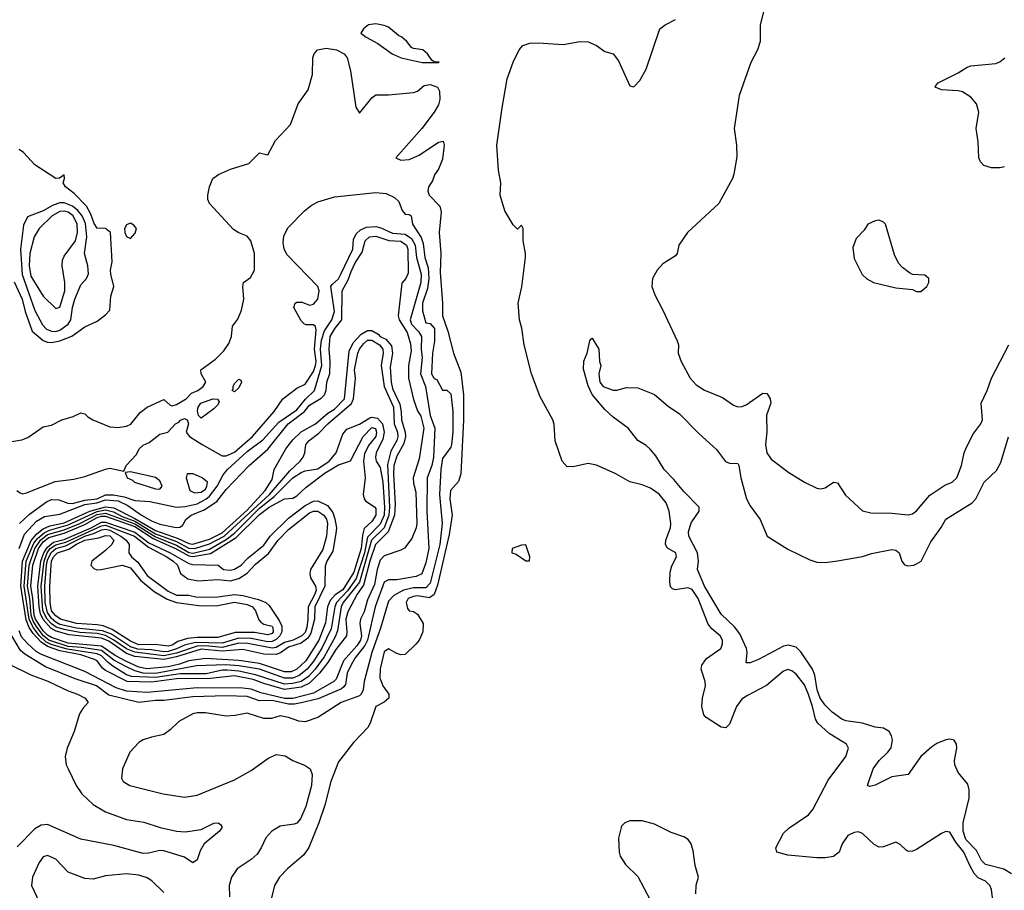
# Model space of a CAD drawing. Header units: inches. Extents: x 1682530 to 1839546, y 640742 to 791647.
# Tile 751 of 923: x 1754837 to 1759572, y 731066 to 735254. Entities that reach past the tile are written whole.
import ezdxf

# ---------------------------------------------------------------- set-up
doc = ezdxf.new("R2010")
doc.units = ezdxf.units.IN
doc.header["$MEASUREMENT"] = 0
doc.layers.add('B7753', color=7, linetype='Continuous')

msp = doc.modelspace()

# ---------------------------------------------------------------- linework, layer by layer
at = {"layer": 'B7753', "color": 5}
for points, elevation in [([(1758423.6, 735330), (1758397.7, 735230), (1758397.7, 735150), (1758384.9, 735110), (1758352.5, 735047.5), (1758295.9, 734890), (1758273.2, 734730), (1758284.4, 734650), (1758284.8, 734595.2), (1758271.4, 734511.4), (1758264, 734490), (1758199.5, 734370), (1758048.7, 734230), (1758006.1, 734170), (1757998.4, 734130), (1757990, 734118.5), (1757930, 734079.4), (1757901.4, 734050), (1757879.3, 734010), (1757876.3, 733970), (1757890.2, 733930), (1757930, 733857.1), (1757998, 733710), (1758004.6, 733690), (1758003.6, 733650), (1758017.1, 733610), (1758061.6, 733530), (1758090, 733497.7), (1758130, 733472.2), (1758216.5, 733436.5), (1758270, 733399.6), (1758290, 733391.4), (1758310, 733393.4), (1758330, 733402), (1758410, 733457.7), (1758430, 733455.3), (1758434.9, 733450), (1758446.3, 733430), (1758449.2, 733410), (1758428.7, 733351.3), (1758429.5, 733270.5), (1758422.7, 733210), (1758429.4, 733170), (1758450, 733140.3), (1758535.7, 733075.7), (1758610.5, 733030), (1758670, 733000.7), (1758690, 732996.9), (1758710, 733002.7), (1758750, 733028.8), (1758770, 733026), (1758807.3, 732967.3), (1758890, 732891.3), (1758930, 732881.8), (1759030, 732880.5), (1759110, 732872.6), (1759130, 732876.4), (1759150, 732891.4), (1759212.9, 732967.1), (1759285.4, 733014.6), (1759320.8, 733030), (1759343, 733050), (1759365.7, 733110), (1759378.2, 733170), (1759386.5, 733190), (1759420.6, 733259.4), (1759458.3, 733310), (1759466, 733330), (1759461, 733410), (1759489.7, 733470), (1759509.7, 733530), (1759592.6, 733690)], 680), ([(1759515.1, 731030), (1759509.8, 731070), (1759502.3, 731090), (1759480.4, 731110), (1759446.3, 731126.3), (1759426.8, 731146.8), (1759405, 731185), (1759377.1, 731250), (1759338.1, 731298.1), (1759310, 731345.1), (1759290, 731349.7), (1759270, 731339.7), (1759150, 731262.6), (1759130, 731254.3), (1759110, 731253.3), (1759099.1, 731259.1), (1759070, 731286.6), (1759050, 731298), (1758990, 731276), (1758970, 731273.7), (1758945.8, 731285.8), (1758890, 731339.7), (1758870, 731346.9), (1758850, 731344.8), (1758819.5, 731330), (1758791.3, 731290), (1758777.8, 731250), (1758750, 731228.4), (1758710, 731222), (1758670, 731222.8), (1758530, 731235.6), (1758477.4, 731250), (1758472.4, 731270), (1758510, 731340.4), (1758534.8, 731365.2), (1758629.6, 731430), (1758650, 731454.4), (1758724, 731596), (1758809.8, 731710), (1758822.3, 731750), (1758812.8, 731770), (1758730, 731820.8), (1758674.1, 731870), (1758663.4, 731890), (1758649.9, 731950), (1758630, 732008.8), (1758610, 732054.8), (1758570, 732105.5), (1758550, 732121.6), (1758530, 732127.9), (1758510, 732120.7), (1758428, 732052), (1758336, 732004), (1758310, 731985.8), (1758284.3, 731950), (1758250, 731864.7), (1758231.7, 731848.3), (1758210, 731851.7), (1758137.4, 731897.4), (1758127.3, 731910), (1758117, 731950), (1758119.6, 731990), (1758134.4, 732050), (1758133.3, 732070), (1758113, 732130), (1758117, 732150), (1758139.1, 732180.9), (1758208.2, 732230), (1758217.1, 732250), (1758215.8, 732270), (1758205.3, 732290), (1758164.4, 732324.4), (1758146.8, 732346.8), (1758098.7, 732470), (1758070, 732513.1), (1758050, 732520.7), (1757990, 732511.4), (1757975.9, 732515.9), (1757966.1, 732526.1), (1757962.4, 732550), (1757964.2, 732595.8), (1757973.5, 732626.5), (1757995.1, 732670), (1757992.4, 732690), (1757951.5, 732711.5), (1757941.6, 732730), (1757943.7, 732750), (1757967, 732810), (1757968.5, 732830), (1757959.6, 732890), (1757945.6, 732930), (1757912.3, 732972.3), (1757870, 733000.2), (1757830, 733017.5), (1757770, 733030.8), (1757703.5, 733070), (1757610, 733110.8), (1757570, 733118.9), (1757504.4, 733104.4), (1757470, 733103.5), (1757444.6, 733130), (1757412, 733228), (1757407, 733307), (1757400.5, 733330), (1757340.3, 733440.3), (1757298.5, 733550), (1757262.4, 733690), (1757251.3, 733770), (1757240.5, 733810), (1757234.5, 733890), (1757251.4, 733968.6), (1757269.4, 734110), (1757269.4, 734130), (1757257.2, 734190), (1757258, 734250), (1757250, 734266), (1757230, 734246), (1757210, 734268), (1757170, 734334), (1757146.6, 734410), (1757149.7, 734470), (1757139.1, 734530), (1757131.9, 734650), (1757156.3, 734830), (1757181.6, 734970), (1757209.7, 735050), (1757238.7, 735110), (1757256, 735130), (1757290, 735141.6), (1757330, 735143), (1757450, 735134.4), (1757530.8, 735149.2), (1757570, 735148.2), (1757610.1, 735130.1), (1757650, 735101.1), (1757690.3, 735090), (1757715.9, 735055.9), (1757770, 734936.3), (1757790, 734930.8), (1757818.3, 734961.7), (1757850, 735016), (1757915.1, 735210), (1757940.5, 735230), (1757990, 735254.5)], 680), ([(1754770, 733220.9), (1754847.5, 733232.5), (1754875.8, 733244.2), (1754950, 733295.3), (1754990, 733303.8), (1755039.3, 733330), (1755094.2, 733345.8), (1755130, 733362.3), (1755150, 733358.6), (1755164.2, 733344.2), (1755189.2, 733329.2), (1755270, 733296.1), (1755310, 733292.4), (1755350, 733299), (1755371.5, 733308.5), (1755415.7, 733364.3), (1755449.9, 733390.1), (1755530, 733427.7), (1755560.7, 733400.7), (1755570, 733396.9), (1755590, 733403.3), (1755637, 733430), (1755663.1, 733456.9), (1755692.8, 733470), (1755718.7, 733490), (1755731.3, 733510), (1755709.8, 733550), (1755707.3, 733570), (1755778.9, 733621.1), (1755819, 733661), (1755842.8, 733697.2), (1755855.5, 733730), (1755860.5, 733779.5), (1755886.2, 733813.8), (1755903.7, 733856.3), (1755914, 733910), (1755909.2, 733970), (1755912.7, 733990), (1755946, 734014), (1755965.2, 734050), (1755966.3, 734130), (1755948.7, 734190), (1755930, 734212.3), (1755890, 734229.2), (1755865.6, 734245.6), (1755750, 734369.8), (1755742, 734390), (1755741.3, 734410), (1755750, 734450.3), (1755766, 734490), (1755793, 734510), (1755850, 734535.5), (1755938, 734562), (1755990, 734613.7), (1756030, 734604.9), (1756067.4, 734672.6), (1756138.7, 734750), (1756175.4, 734850), (1756223.7, 734916.3), (1756244.5, 734990), (1756246.6, 735070), (1756252.6, 735090), (1756268.6, 735110), (1756310, 735117.6), (1756360.7, 735110), (1756396.6, 735090), (1756411.6, 735070), (1756428.2, 735008.2), (1756453.7, 734833.7), (1756470, 734805.2), (1756530, 734878.2), (1756550, 734892.1), (1756610, 734892.6), (1756730, 734903.8), (1756750, 734910.6), (1756782.2, 734937.8), (1756810, 734943.2), (1756845.7, 734930), (1756856.2, 734910), (1756857.4, 734870), (1756850, 734845.2), (1756830.6, 734810), (1756770, 734731.3), (1756645.3, 734590), (1756670, 734578), (1756710, 734580.9), (1756757.7, 734602.3), (1756850, 734665.5), (1756872.7, 734670), (1756878, 734650), (1756870, 734583.7), (1756850, 734534.5), (1756831.9, 734508.1), (1756821.5, 734478.5), (1756803.2, 734450), (1756799.8, 734430), (1756806, 734410), (1756856.4, 734356.4), (1756863.7, 734330), (1756853.5, 734230), (1756861.9, 734130), (1756858.6, 734038.6), (1756869.7, 733890), (1756869.5, 733830), (1756895.6, 733755.6), (1756923.6, 733650), (1756958, 733558), (1756971.1, 733450), (1756971, 733330), (1756958.8, 733070), (1756946.5, 733033.5), (1756908.3, 732990), (1756905.4, 732950), (1756916.4, 732870), (1756901.7, 732778.3), (1756845.5, 732534.5), (1756830.4, 732489.6), (1756807, 732473), (1756750, 732482), (1756730, 732480.1), (1756705, 732470), (1756694.7, 732450), (1756701.7, 732421.7), (1756710, 732410.7), (1756730, 732407.3), (1756750, 732394.8), (1756776.9, 732350), (1756775.5, 732310), (1756757.1, 732270), (1756742, 732250), (1756690, 732200.5), (1756670, 732199.3), (1756650, 732205), (1756610, 732228.2), (1756590, 732213.7), (1756570, 732132), (1756568.5, 732088.5), (1756583.2, 732050), (1756612, 732010), (1756611.1, 731990), (1756590, 731971.9), (1756548.7, 731950), (1756522, 731870), (1756510.3, 731850), (1756442.5, 731777.5), (1756370, 731683.5), (1756333.7, 731590), (1756303.9, 731476.1), (1756275.8, 731390), (1756227.6, 731272.4), (1756203.6, 731236.4), (1756124.6, 731170), (1756085.5, 731130), (1756062.4, 731090), (1756046.9, 731030)], 680), ([(1759573.2, 734546.8), (1759550, 734541.5), (1759510, 734541), (1759473.1, 734553.1), (1759456.9, 734570), (1759448.3, 734590), (1759446.1, 734666.1), (1759436.9, 734730), (1759449.6, 734810), (1759438, 734850), (1759410, 734881.1), (1759370, 734907.6), (1759350, 734912.4), (1759270, 734916.8), (1759239.5, 734930), (1759243, 734937), (1759252.7, 734950), (1759350, 734998.5), (1759393.6, 735026.4), (1759410, 735032.1), (1759530, 735043.6), (1759550, 735051.8), (1759574.3, 735070)], 680), ([(1754810, 733994), (1754848.9, 733910), (1754863, 733850), (1754896.2, 733756.2), (1754950, 733711.7), (1754970, 733702.6), (1754990, 733701.6), (1755030, 733709.7), (1755088.2, 733731.8), (1755150, 733776.4), (1755210, 733804), (1755250, 733834.1), (1755270, 733857.7), (1755275, 733925), (1755290.2, 733970), (1755274.5, 734030), (1755273.7, 734050), (1755281.3, 734090), (1755273.8, 734230), (1755250, 734249.9), (1755210, 734251.7), (1755194.4, 734274.4), (1755178.9, 734318.9), (1755157.6, 734357.6), (1755098.6, 734418.6), (1755056.9, 734450), (1755046, 734470), (1755052.6, 734490), (1755050, 734508), (1755028.3, 734491.7), (1755010, 734489.7), (1754910, 734556.5), (1754854.6, 734614.6), (1754834, 734630)], 720), ([(1754823.7, 732990), (1754838.6, 732978.6), (1754850, 732974), (1754870, 732978.9), (1755007.2, 733032.8), (1755096.8, 733043.2), (1755150, 733056.8), (1755250, 733092.4), (1755270, 733096.4), (1755338, 733082), (1755349.3, 733110), (1755397.7, 733162.3), (1755412, 733190), (1755430, 733207.1), (1755459.4, 733220.6), (1755510, 733260.3), (1755549.7, 733270.3), (1755586.2, 733310), (1755602.2, 733317.8), (1755610, 733328.5), (1755630, 733336.5), (1755642, 733330), (1755647.7, 733310), (1755638, 733270), (1755654, 733250), (1755713.6, 733210), (1755810, 733156.8), (1755830, 733157), (1755870, 733174), (1755956.3, 733250), (1756059.8, 733370), (1756102.1, 733430), (1756170, 733480.9), (1756210, 733501), (1756250, 733561.6), (1756259.4, 733590), (1756261.6, 733610), (1756254.5, 733670), (1756262.2, 733762.2), (1756258.5, 733778.5), (1756250, 733787.1), (1756213.7, 733786.3), (1756205.6, 733790), (1756190, 733804.8), (1756155.5, 733870), (1756162, 733890), (1756170, 733894.6), (1756195.3, 733895.3), (1756230, 733881.3), (1756250, 733886.3), (1756270.3, 733909.7), (1756277.1, 733950), (1756270, 733971.4), (1756123.4, 734123.4), (1756108.8, 734150), (1756103.2, 734183.2), (1756107.2, 734212.8), (1756126.9, 734253.1), (1756205.9, 734334.1), (1756238.9, 734361.1), (1756270, 734378.2), (1756350, 734402.2), (1756550, 734422.5), (1756598.6, 734418.6), (1756638.6, 734398.6), (1756659.5, 734379.5), (1756676.7, 734336.7), (1756690, 734318.8), (1756710, 734317.3), (1756718.8, 734310), (1756726.4, 734270), (1756767, 734207), (1756777.4, 734177.4), (1756785.2, 734110), (1756800.3, 734060.3), (1756803.5, 734010), (1756798.3, 733961.7), (1756774.5, 733890), (1756773.5, 733853.5), (1756790, 733795.5), (1756810, 733792.4), (1756831.1, 733768.9), (1756831.8, 733708.2), (1756822.4, 733650), (1756816.9, 733550), (1756830, 733527.4), (1756842.8, 733522.8), (1756870, 733471.3), (1756890, 733471.3), (1756910, 733454.8), (1756919.4, 733370), (1756919.7, 733270), (1756912.8, 733210), (1756910, 733198.3), (1756870, 733143), (1756861.1, 733090), (1756854.8, 732970), (1756868.8, 732830), (1756856.8, 732730), (1756810, 732543.4), (1756790, 732520.7), (1756730, 732521.8), (1756682.6, 732510), (1756636.1, 732483.9), (1756610, 732456.9), (1756572.5, 732327.5), (1756529.3, 732210), (1756494, 732070), (1756488.6, 732030), (1756479.1, 732010), (1756470, 732001.9), (1756383.2, 731970), (1756270, 731897.8), (1756210, 731877.3), (1756179.1, 731879.1), (1756130, 731896.9), (1756090, 731905.1), (1756047.1, 731892.9), (1756010, 731892.8), (1755930, 731917.6), (1755873.6, 731906.4), (1755830, 731903.9), (1755730, 731919.7), (1755690, 731919.7), (1755670, 731915.1), (1755601.8, 731878.2), (1755561.1, 731838.9), (1755530, 731816.2), (1755470, 731803.1), (1755430, 731789.7), (1755410, 731777.4), (1755366, 731730), (1755331.8, 731650), (1755325.7, 731605.7), (1755334, 731590), (1755366, 731570), (1755526, 731530), (1755630, 731513.8), (1755690, 731523.5), (1755870, 731597.1), (1755950, 731641.8), (1756030, 731700.7), (1756070, 731718.8), (1756113.2, 731713.2), (1756150.3, 731690), (1756210, 731667.3), (1756233.9, 731650), (1756243.7, 731623.7), (1756240.6, 731570), (1756212.4, 731470), (1756186.9, 731410), (1756170, 731389.9), (1756156.4, 731383.6), (1756090, 731374.5), (1756049.5, 731350.5), (1756020.7, 731319.3), (1755998.3, 731270), (1755979.4, 731240.6), (1755950, 731214), (1755883.2, 731170), (1755855.2, 731130), (1755843.8, 731090), (1755845.3, 731034.7)], 660), ([(1754836.1, 732830), (1754884.1, 732875.9), (1754965.1, 732934.9), (1754990, 732945.5), (1755025.1, 732945.1), (1755068.6, 732928.6), (1755090, 732926.9), (1755150, 732943.4), (1755209.1, 732950), (1755250, 732967.9), (1755288, 732968), (1755339.5, 732959.5), (1755390, 732942.1), (1755462.7, 732937.3), (1755590, 732908.9), (1755632.8, 732912.8), (1755690, 732925.9), (1755732.4, 732947.6), (1755750, 732962), (1755785.8, 733010), (1755815, 733065), (1755836, 733090), (1755930, 733177.3), (1756006.5, 733233.5), (1756082.6, 733317.4), (1756170, 733377.2), (1756211, 733429), (1756254.2, 733470), (1756289.7, 733590), (1756283.8, 733670), (1756288.1, 733711.9), (1756303.2, 733756.8), (1756337.8, 733810), (1756350.3, 733850), (1756333.6, 733970), (1756339.2, 733980.8), (1756370, 734007.3), (1756381.8, 734030), (1756438, 734150), (1756442.5, 734197.5), (1756455.2, 734224.8), (1756476.2, 734243.8), (1756503.7, 734256.3), (1756550, 734259.4), (1756573.7, 734253.7), (1756630, 734227.9), (1756690, 734222.4), (1756721, 734201), (1756739, 734170), (1756744.2, 734110), (1756766.6, 734030), (1756765.5, 733990), (1756714.4, 733810), (1756721.4, 733790), (1756754.4, 733754.4), (1756768.6, 733730), (1756766.7, 733670), (1756772.7, 733630), (1756763.9, 733550), (1756788.8, 733490), (1756811.2, 733350), (1756832.9, 733290), (1756826.8, 733150), (1756818, 733110), (1756796.1, 733050), (1756794.6, 732890), (1756804.3, 732710), (1756790, 732640.7), (1756770, 732589.1), (1756743.9, 732576.1), (1756650, 732559.1), (1756610, 732559.5), (1756590, 732548.7), (1756545.7, 732430), (1756509.8, 732270), (1756496.9, 732243.1), (1756450, 732184.6), (1756430, 732150.9), (1756412.1, 732110), (1756403.1, 732056.9), (1756395.5, 732044.5), (1756384.7, 732035.3), (1756272.5, 731987.5), (1756190, 731968), (1756158.2, 731961.8), (1756130, 731962.2), (1756050, 731979.6), (1755990, 731978.3), (1755930, 731997.9), (1755830, 732001.6), (1755670, 731996.5), (1755530, 731978.6), (1755490, 731979.3), (1755410, 731968.9), (1755265.7, 732005.7), (1755206.1, 732050), (1755104, 732084), (1754961.4, 732141.4), (1754861.7, 732201.7), (1754839.8, 732219.8), (1754798.2, 732290)], 640), ([(1754834.8, 732710), (1754860.1, 732779.9), (1754917.8, 732842.2), (1754956.4, 732863.6), (1755030, 732875.3), (1755150, 732921.4), (1755208, 732930), (1755250, 732944.3), (1755310, 732939.4), (1755357, 732917), (1755422.6, 732870), (1755470, 732844), (1755510, 732826.9), (1755588.7, 732811.3), (1755607.3, 732812.7), (1755619.1, 732820.9), (1755635.1, 732850), (1755660.9, 732870), (1755723.7, 732896.3), (1755784.1, 732935.9), (1755830, 732994.6), (1755940.9, 733110), (1756030, 733188.9), (1756127.6, 733310), (1756207, 733370), (1756230, 733399.7), (1756286.2, 733433.8), (1756302.8, 733450), (1756309.9, 733470), (1756314, 733510), (1756328.2, 733551.8), (1756329.9, 733609.9), (1756324.5, 733670), (1756330, 733730), (1756353.4, 733770), (1756385.2, 733810), (1756387.9, 733950), (1756416.8, 734003.2), (1756430, 734043.2), (1756450, 734084), (1756484.2, 734135.8), (1756497.4, 734190), (1756518.2, 734210), (1756550, 734213.3), (1756612, 734192), (1756670, 734189.5), (1756697.4, 734170), (1756702.9, 734150), (1756704.4, 734035.6), (1756693.4, 734010), (1756673.7, 733986.3), (1756656.4, 733830), (1756661.5, 733810), (1756700.4, 733750), (1756715.6, 733695.6), (1756718.5, 733661.5), (1756706.2, 733590), (1756706.7, 733530), (1756730, 733426.7), (1756750, 733371.9), (1756766.3, 733346.3), (1756780.6, 733290), (1756758.2, 733141.8), (1756728.2, 733050), (1756730, 733025.5), (1756742.2, 732982.2), (1756746.6, 732830), (1756743.3, 732810), (1756722, 732758), (1756687.7, 732712.3), (1756670, 732702.1), (1756590, 732675.4), (1756570, 732654.5), (1756555.4, 732610), (1756542.4, 732537.6), (1756510, 732463), (1756493.6, 732406.4), (1756475.8, 732370), (1756472, 732350), (1756480.2, 732290), (1756475.3, 732270), (1756458.4, 732241.6), (1756394.3, 732170), (1756358.2, 732081.8), (1756347.1, 732070), (1756250, 732014.1), (1756150, 731988.4), (1756110, 731988.9), (1755996, 732016), (1755950, 732034.4), (1755910, 732038.9), (1755690, 732039.7), (1755450, 732017.7), (1755350, 732023.7), (1755299.9, 732039.9), (1755150, 732118), (1754941.1, 732201.1), (1754915.7, 732215.7), (1754873.8, 732253.8), (1754846.1, 732286.1), (1754834.1, 732314.1)], 620), ([(1759605.8, 731145.8), (1759570, 731167.6), (1759481, 731190), (1759462.3, 731210), (1759437.2, 731257.2), (1759385.8, 731310), (1759373.6, 731350), (1759374.2, 731390), (1759403.1, 731510), (1759403.2, 731550), (1759396.5, 731576.5), (1759350, 731633.7), (1759333.9, 731670), (1759332.1, 731690), (1759342.8, 731750), (1759341.1, 731770), (1759330, 731788.8), (1759310, 731793.4), (1759290, 731789.9), (1759247.6, 731772.4), (1759223, 731757), (1759170.6, 731709.4), (1759110, 731623.1), (1759030, 731612.8), (1758950, 731571.5), (1758924.9, 731564.9), (1758914, 731570), (1758914.6, 731574.6), (1758941, 731650), (1758969, 731690), (1759012, 731730), (1759027.8, 731752.2), (1759034.2, 731790), (1759029.8, 731810), (1759018.2, 731830), (1758990, 731846.3), (1758950, 731851.4), (1758890, 731871), (1758810, 731882.2), (1758789.8, 731890), (1758743.7, 731923.7), (1758710, 731956.6), (1758686.4, 731990), (1758671, 732030), (1758661.1, 732101.1), (1758649.7, 732129.7), (1758593.5, 732213.5), (1758570, 732235.4), (1758534.1, 732245.9), (1758510, 732241.2), (1758390, 732176.8), (1758350, 732160.4), (1758330, 732161.2), (1758334.5, 732210), (1758331.8, 732230), (1758299.9, 732299.9), (1758274, 732334), (1758210, 732394.2), (1758130, 732529.2), (1758096.3, 732610), (1758100.3, 732650), (1758096, 732690), (1758055.2, 732770), (1758053.1, 732790), (1758065.3, 732834.7), (1758104.1, 732890), (1758103.5, 732910), (1758030, 732983.9), (1757982.2, 733042.2), (1757935.1, 733090), (1757896, 733156), (1757869, 733189), (1757850, 733206.3), (1757809.3, 733230), (1757762.9, 733290), (1757690, 733343), (1757650, 733378.3), (1757590, 733452), (1757570, 733492.7), (1757547.3, 733572.7), (1757550, 733611.3), (1757566, 733650), (1757578, 733710), (1757583.1, 733716.9), (1757590, 733722), (1757621, 733670), (1757624.7, 733610), (1757632, 733590), (1757621, 733550), (1757626, 733510), (1757642, 733490), (1757690, 733471.3), (1757708.4, 733471.6), (1757754.6, 733485.4), (1757810, 733484), (1757890, 733450.5), (1757955.6, 733395.6), (1758010, 733358), (1758103.2, 733263.2), (1758187.3, 733187.3), (1758230, 733129.1), (1758250, 733120.9), (1758290, 733119.3), (1758295.6, 733110), (1758304.4, 733050), (1758332.4, 732950), (1758350, 732914.9), (1758397.6, 732850), (1758431, 732770), (1758530, 732707.7), (1758636.5, 732656.5), (1758670, 732645.5), (1758710, 732643), (1758770, 732650.5), (1758890, 732672), (1758933.2, 732686.8), (1759030, 732706.3), (1759050, 732703.2), (1759066.5, 732690), (1759078.8, 732650), (1759092, 732632), (1759110, 732626.6), (1759136.2, 732630), (1759150, 732636.5), (1759171.3, 732650), (1759217.6, 732742.4), (1759268.2, 732811.8), (1759290, 732851.6), (1759417.4, 732930), (1759435.3, 732950), (1759475.4, 733030), (1759534.4, 733085.6), (1759555.2, 733124.8), (1759592.2, 733247.8)], 660), ([(1754790, 732151.8), (1754890, 732102.9), (1754972, 732072), (1755070, 732025.1), (1755115.3, 732010), (1755151.6, 731990), (1755165.5, 731970), (1755139.6, 731940.4), (1755124.9, 731915.1), (1755099, 731830), (1755064.2, 731750), (1755054.9, 731710), (1755060.2, 731670), (1755069.1, 731650), (1755108.5, 731570), (1755135.3, 731530), (1755190, 731479.5), (1755250, 731444.2), (1755350, 731407), (1755433.3, 731393.3), (1755511.5, 731368.5), (1755590, 731350.9), (1755632.6, 731347.4), (1755710, 731358.2), (1755770, 731388.5), (1755791.3, 731390), (1755803, 731383), (1755810.6, 731370), (1755797.1, 731350), (1755723.1, 731290), (1755704.5, 731255.5), (1755690, 731213.2), (1755670, 731198), (1755630, 731226), (1755530, 731256.8), (1755510, 731257.7), (1755455.5, 731244.5), (1755430, 731243.1), (1755290, 731281), (1755130, 731312.8), (1754970, 731383.2), (1754940.5, 731379.5), (1754910, 731361.4), (1754823.9, 731276.1)], 640), ([(1758088, 731050), (1758089.6, 731090.4), (1758100.9, 731130), (1758085.1, 731185.1), (1758075.8, 731255.8), (1758066.3, 731290), (1758051.5, 731310), (1758030, 731323.1), (1757970, 731343.9), (1757890, 731383.7), (1757830, 731400.9), (1757770, 731400.9), (1757746, 731390), (1757730, 731374), (1757716.8, 731316.8), (1757719.1, 731250), (1757724.9, 731230), (1757750, 731190.7), (1757810, 731133.4), (1757870, 731017.1)], 720), ([(1755530, 731055.6), (1755472.5, 731112.5), (1755450, 731125.7), (1755410, 731138.7), (1755350, 731144.8), (1755250, 731136.5), (1755190, 731119.8), (1755150, 731123.5), (1755070, 731153.5), (1755010, 731215.3), (1754970, 731233.5), (1754950, 731228), (1754930, 731200.7), (1754898, 731130), (1754893.8, 731090), (1754930.1, 731010.1)], 660)]:
    msp.add_lwpolyline(points, dxfattribs=dict(at, elevation=elevation))
for points, elevation in [([(1756550, 735234.5), (1756514.4, 735230), (1756490.5, 735210), (1756477.3, 735190), (1756503, 735170), (1756559.2, 735139.2), (1756627.6, 735090), (1756671.8, 735070), (1756772.1, 735047.9), (1756850, 735048.4), (1756853.2, 735050), (1756830, 735051.3), (1756818.9, 735058.9), (1756797.3, 735090), (1756774.7, 735110), (1756730, 735115.5), (1756720.8, 735120.8), (1756698, 735150), (1756674.4, 735170), (1756657.9, 735177.9), (1756610, 735218.4), (1756590, 735226.2)], 720), ([(1755050, 734373.7), (1755030, 734373), (1754997.8, 734362.2), (1754950, 734334.4), (1754874.3, 734305.7), (1754854.8, 734265.2), (1754840.5, 734150), (1754848.4, 734028.4), (1754910, 733855.9), (1754946.7, 733786.7), (1754965.3, 733765.3), (1754990, 733755.1), (1755010, 733754.9), (1755030, 733761.1), (1755070.3, 733789.7), (1755082.3, 733810), (1755090.2, 733870), (1755101.3, 733910), (1755130, 733978), (1755158.4, 734010), (1755168.2, 734031.8), (1755164.9, 734070), (1755148.3, 734130), (1755160.2, 734210), (1755153.2, 734273.2), (1755137.6, 734310), (1755117, 734337), (1755090, 734357.9)], 740), ([(1755050, 734333.6), (1755030, 734331.7), (1754993.6, 734310), (1754930, 734249.5), (1754906, 734210), (1754884.7, 734130), (1754882.9, 734070), (1754890, 734021), (1754950, 733924.7), (1755010, 733865.5), (1755030, 733870.7), (1755053.9, 733950), (1755053.4, 733990), (1755041.5, 734070), (1755042.6, 734097.4), (1755050, 734116.5), (1755105.5, 734190), (1755114.8, 734230), (1755112.7, 734270), (1755093.9, 734310), (1755070, 734328.3)], 760), ([(1758970, 734289.4), (1758950, 734286.6), (1758916, 734270), (1758897.5, 734242.5), (1758859.1, 734200.9), (1758842.4, 734157.6), (1758850, 734104.7), (1758888.8, 734028.8), (1758910, 734007.3), (1758942, 733990), (1759050, 733964), (1759130, 733956), (1759150, 733946.8), (1759170, 733946.8), (1759199.3, 733970), (1759209.2, 733990), (1759209, 734010), (1759190, 734025.2), (1759130, 734029), (1759115.9, 734035.9), (1759081.7, 734061.7), (1759062.8, 734082.8), (1759043.5, 734123.5), (1758999.5, 734270), (1758990, 734280.9)], 720), ([(1755370, 734274.8), (1755350, 734267.2), (1755340.6, 734250), (1755342.2, 734230), (1755350, 734212), (1755370, 734202.1), (1755392.6, 734227.4), (1755397.7, 734250), (1755385.6, 734265.6)], 720), ([(1756110, 732032.7), (1756010, 732060.6), (1755960.1, 732080.1), (1755870, 732097.7), (1755754.6, 732085.4), (1755590, 732082.9), (1755470, 732068.1), (1755352.9, 732070), (1755250, 732123.6), (1755235.4, 732135.4), (1755209.3, 732169.3), (1755196.4, 732176.4), (1755130, 732198.3), (1755030, 732217.8), (1754970, 732239.3), (1754939.2, 732259.2), (1754901.7, 732301.7), (1754882.1, 732330), (1754867.5, 732367.5), (1754842.4, 732530), (1754849.9, 732650), (1754891.6, 732748.4), (1754919.6, 732780.4), (1754950, 732805), (1754981.3, 732818.7), (1755050, 732833.8), (1755174.6, 732890), (1755250, 732911.4), (1755290, 732906), (1755390, 732855.2), (1755490, 732797.1), (1755598.2, 732758.2), (1755650, 732733.9), (1755670, 732731.1), (1755750, 732755.6), (1755810, 732785.9), (1755930, 732894.7), (1756016.9, 732990), (1756050, 733042.8), (1756061.2, 733090), (1756116.5, 733190), (1756150, 733233.8), (1756190, 733271), (1756259.9, 733310), (1756319, 733361), (1756350, 733380), (1756398.5, 733430), (1756420.8, 733659.2), (1756440.9, 733699.1), (1756478.3, 733741.7), (1756510, 733759.1), (1756530, 733758.3), (1756561, 733741), (1756570, 733729.8), (1756597.4, 733717.4), (1756625.2, 733685.2), (1756628.7, 733650), (1756617.6, 733582.4), (1756622.7, 733510), (1756630, 733480.4), (1756664.3, 733404.3), (1756671.7, 733368.3), (1756672.3, 733330), (1756690.3, 733270), (1756691.7, 733250), (1756683.9, 733216.1), (1756650, 733154.6), (1756636.4, 733110), (1756634.4, 733070), (1756642.3, 732922.3), (1756638.4, 732870), (1756608.7, 732791.3), (1756547.5, 732730), (1756520.3, 732650), (1756490, 732533.5), (1756459.2, 732490), (1756414.3, 732405.7), (1756404.5, 732370), (1756410.3, 732310), (1756407.6, 732290), (1756356.2, 732223.8), (1756318.2, 732161.8), (1756278.1, 732110), (1756230, 732062.4), (1756190, 732044.1)], 580), ([(1756110, 732058.3), (1755970, 732103.3), (1755890, 732120.8), (1755834.3, 732125.7), (1755810, 732124.4), (1755732.8, 732107.2), (1755607.8, 732107.8), (1755490, 732089.8), (1755374, 732094), (1755350, 732102.1), (1755284.9, 732144.9), (1755261.5, 732161.5), (1755230, 732193.9), (1755210, 732203.1), (1755065.6, 732225.6), (1754988.5, 732248.5), (1754961.8, 732261.8), (1754932, 732290), (1754901.4, 732330), (1754882.4, 732370), (1754858.3, 732530), (1754868.2, 732650), (1754904.3, 732735.7), (1754922, 732758), (1754954, 732786), (1754980.7, 732799.3), (1755070, 732824.4), (1755210, 732887.7), (1755250, 732896.2), (1755287.6, 732887.6), (1755330, 732865), (1755390, 732841.9), (1755490, 732781.3), (1755590, 732744.1), (1755650, 732711.6), (1755678.5, 732710), (1755750, 732732.8), (1755819.7, 732770), (1756037.8, 732970), (1756136.1, 733083.9), (1756184.9, 733130), (1756199.9, 733150), (1756207.7, 733170), (1756212.2, 733210), (1756228.2, 733230), (1756275.1, 733264.9), (1756318.3, 733310), (1756432.7, 733407.3), (1756442.7, 733430), (1756451.2, 733530), (1756447.3, 733570), (1756462.7, 733650), (1756471.1, 733670), (1756490, 733694.9), (1756510, 733712.1), (1756530, 733713.1), (1756567.5, 733690), (1756582.5, 733670), (1756584.5, 733650), (1756575.1, 733590), (1756589.6, 733490), (1756634.7, 733390), (1756637.6, 733310), (1756653.9, 733270), (1756655.2, 733250), (1756650, 733230.5), (1756621.8, 733178.2), (1756605.8, 733114.2), (1756615.4, 732910), (1756612.3, 732870), (1756589.3, 732810), (1756529.1, 732750), (1756471.4, 732548.6), (1756392.4, 732450), (1756382.6, 732430), (1756365.3, 732314.7), (1756354.1, 732285.9), (1756301.1, 732190), (1756257.2, 732130), (1756224.8, 732095.2), (1756190, 732070), (1756150, 732060.3)], 560), ([(1755870, 733463.7), (1755859, 733470), (1755863.7, 733476.3), (1755864, 733490), (1755870, 733504), (1755890, 733524.9), (1755899.5, 733519.5), (1755903, 733510), (1755890, 733482.7)], 660), ([(1755710, 733337.6), (1755696.2, 733350), (1755692.2, 733372.2), (1755694.2, 733390), (1755707.8, 733410), (1755765.2, 733430), (1755788.3, 733428.3), (1755796.4, 733416.4), (1755790, 733402), (1755770, 733381.6)], 660), ([(1756110, 732086.1), (1755989.2, 732129.2), (1755890, 732146.2), (1755828.4, 732151.6), (1755686.4, 732146.4), (1755490, 732109.7), (1755430, 732111.3), (1755390, 732121.3), (1755350, 732140.6), (1755290, 732173.4), (1755230, 732219.3), (1755134.6, 732234.6), (1755070, 732239.2), (1754977.4, 732270), (1754950.7, 732290.7), (1754920, 732330), (1754901.3, 732361.3), (1754892.2, 732390), (1754885.7, 732470), (1754873.8, 732530), (1754881.6, 732630), (1754909.3, 732710.7), (1754936.1, 732750), (1754970, 732777.3), (1755050, 732800.6), (1755125.5, 732830), (1755210, 732873.7), (1755250, 732881.1), (1755390, 732829.5), (1755490, 732765.9), (1755590, 732726.5), (1755650, 732691.9), (1755671.3, 732688.7), (1755750, 732707.5), (1755830, 732754.5), (1755870, 732783.9), (1755990, 732905), (1756060.2, 732959.8), (1756150, 733049.8), (1756190, 733075.7), (1756210, 733083.4), (1756270, 733094.1), (1756325.4, 733130), (1756358.1, 733170), (1756390, 733259.7), (1756410, 733284.7), (1756470, 733308.4), (1756520.5, 733339.5), (1756530, 733342.6), (1756557.3, 733337.3), (1756582, 733310), (1756590, 733270), (1756583.4, 733236.6), (1756551.5, 733170), (1756548.3, 733150), (1756550.8, 733130), (1756570, 733100.8), (1756582.9, 733030), (1756591.7, 732910), (1756588.8, 732870), (1756570, 732826.7), (1756510, 732765.2), (1756495.2, 732690), (1756454.5, 732565.5), (1756413.5, 732506.5), (1756359.6, 732450), (1756351.4, 732430), (1756335.2, 732324.8), (1756290, 732231.2), (1756251.5, 732170), (1756218.8, 732130), (1756180.9, 732099.1), (1756150, 732086.4)], 540), ([(1756142.2, 732117.8), (1756110, 732117.9), (1755990, 732157.5), (1755890, 732172.1), (1755730, 732180.6), (1755650.8, 732170.8), (1755605.8, 732154.2), (1755550, 732141), (1755448.1, 732131.9), (1755410, 732140.4), (1755350, 732166.6), (1755296, 732196), (1755230, 732240.1), (1755070, 732254.5), (1754990, 732281.7), (1754970, 732293.7), (1754950, 732314.9), (1754912.8, 732370), (1754906, 732390), (1754900.1, 732470), (1754890.2, 732530), (1754899.1, 732630), (1754927.2, 732710), (1754950, 732742.3), (1754976.7, 732763.3), (1755050, 732784.9), (1755150, 732825.2), (1755210, 732859), (1755230, 732866.1), (1755250, 732866.1), (1755390, 732816.8), (1755477.9, 732757.9), (1755589.4, 732709.4), (1755650, 732675.4), (1755670, 732672.1), (1755754.2, 732685.8), (1755877.1, 732762.9), (1755990, 732873.9), (1756035.6, 732910), (1756110, 732949.2), (1756150, 732953.2), (1756170, 732963.6), (1756213.9, 733006.1), (1756305.2, 733074.8), (1756370, 733112.6), (1756427.3, 733132.7), (1756488.7, 733250), (1756530, 733292), (1756548.1, 733288.1), (1756553, 733270), (1756550, 733249.4), (1756513.9, 733206.1), (1756494.4, 733165.6), (1756490.7, 733130), (1756498.8, 733050), (1756488.8, 732970), (1756492.5, 732950), (1756499.6, 732939.6), (1756544.9, 732910), (1756550, 732902.4), (1756550.1, 732870), (1756530, 732841), (1756493.7, 732806.3), (1756485.6, 732774.4), (1756479.4, 732710), (1756444.1, 732595.9), (1756390, 732511.6), (1756353, 732487), (1756330, 732460.7), (1756317.6, 732430), (1756307.9, 732352.1), (1756275.2, 732270), (1756213.1, 732170), (1756170, 732129.6)], 520), ([(1755370, 733079.3), (1755343.6, 733076.4), (1755353.4, 733050), (1755379.3, 733039.3), (1755388.7, 733030), (1755490, 732997.3), (1755510, 732995.5), (1755521.6, 733010), (1755510, 733036), (1755490, 733052)], 660), ([(1755642.8, 733070), (1755637.6, 733050), (1755655.3, 732990), (1755677.5, 732977.5), (1755710, 732981.5), (1755730, 732996.6), (1755737.3, 733010), (1755739.1, 733030), (1755713.5, 733050), (1755670.5, 733069.5)], 660), ([(1756070, 732201.2), (1756010, 732201.7), (1755910, 732224.2), (1755810, 732216), (1755710, 732226.4), (1755590, 732189.6), (1755530, 732176.2), (1755390, 732191.7), (1755350, 732206), (1755264.6, 732264.6), (1755230, 732279.7), (1755075.3, 732295.3), (1755012.1, 732312.1), (1754986.7, 732326.7), (1754950, 732368.6), (1754936.3, 732396.3), (1754929.7, 732430), (1754924.1, 732530), (1754938.1, 732650), (1754952.8, 732690), (1754970, 732717.5), (1754999.7, 732740.3), (1755050, 732753.3), (1755180.8, 732810), (1755230, 732836.7), (1755250, 732837.4), (1755390, 732788.3), (1755458.2, 732738.2), (1755559.9, 732690), (1755650, 732638.6), (1755670, 732633.7), (1755791, 732631), (1755816.5, 732610), (1755850, 732606.2), (1755870, 732610.8), (1755902.2, 732630), (1755935.1, 732664.9), (1756010, 732726.5), (1756041, 732770), (1756130, 732856.3), (1756210, 732917.7), (1756250, 732938.3), (1756270, 732939), (1756316.7, 732916.7), (1756343.1, 732883.1), (1756352.7, 732852.7), (1756360.4, 732810), (1756357.5, 732782.5), (1756342.7, 732697.3), (1756313.4, 732650), (1756305.5, 732625.5), (1756303.6, 732530), (1756256.5, 732430), (1756253.6, 732370), (1756237.2, 732302.8), (1756221.6, 732278.4), (1756190, 732255.5), (1756130, 732235.4), (1756090.7, 732209.3)], 480), ([(1756050, 732231), (1755933.5, 732253.5), (1755890, 732254.7), (1755810, 732234.6), (1755730, 732242.4), (1755690, 732241.3), (1755590, 732207.6), (1755530, 732193.9), (1755390, 732211.2), (1755350, 732227.1), (1755290.2, 732270.2), (1755250, 732291.6), (1755210, 732301.7), (1755126.3, 732306.3), (1755050, 732320.6), (1755012.5, 732332.5), (1754990, 732347.5), (1754969.5, 732370), (1754948.2, 732410), (1754940.4, 732530), (1754953.6, 732650), (1754968.9, 732690), (1754983.9, 732710), (1755010, 732728.2), (1755058.7, 732741.3), (1755230, 732820.1), (1755250, 732822.3), (1755389.2, 732770), (1755456.7, 732716.7), (1755543.8, 732670), (1755574.4, 732650), (1755594.8, 732630), (1755610.2, 732590), (1755645.3, 732565.3), (1755694.5, 732554.5), (1755790, 732561.4), (1755850, 732554.7), (1755890, 732565.6), (1755930, 732591.8), (1755970, 732635.6), (1756033.7, 732686.3), (1756078.9, 732750), (1756130, 732801.7), (1756230, 732882.5), (1756250, 732890.4), (1756270, 732889.8), (1756299.9, 732870), (1756311.5, 732851.5), (1756316.9, 732830), (1756312.6, 732770), (1756294.5, 732705.5), (1756235.7, 732610), (1756231.5, 732590), (1756234.5, 732570), (1756258.7, 732530), (1756262.4, 732510), (1756256.2, 732490), (1756223.4, 732430), (1756222.8, 732370), (1756217, 732330), (1756210, 732306.8), (1756192.7, 732290), (1756151.3, 732270), (1756110, 732258.5), (1756070, 732234.3)], 460), ([(1755690, 732476.6), (1755790, 732478.7), (1755870, 732489.1), (1755910, 732484.8), (1755984.7, 732464.7), (1756020.6, 732450), (1756036.5, 732436.5), (1756084.7, 732364.7), (1756096.5, 732336.5), (1756097.1, 732310), (1756087.4, 732290), (1756070, 732272.4), (1756050, 732263.4), (1756030, 732262.2), (1755950, 732277.2), (1755890, 732278.8), (1755810, 732254.4), (1755682.1, 732257.9), (1755630, 732245.6), (1755590, 732228.1), (1755550, 732214.6), (1755530, 732213.4), (1755470, 732222.5), (1755405.6, 732225.6), (1755370, 732237.6), (1755277.6, 732297.6), (1755234.6, 732314.6), (1755110, 732326.6), (1755030, 732345.3), (1755010, 732355.7), (1754990, 732373), (1754970, 732401.8), (1754959.3, 732450), (1754957.7, 732530), (1754965.9, 732630), (1754970, 732653.6), (1754988.4, 732691.6), (1755010, 732710.4), (1755056.5, 732723.5), (1755150, 732770.4), (1755196.4, 732783.6), (1755230, 732799.7), (1755250, 732804.2), (1755270, 732799.4), (1755322.8, 732770), (1755348.9, 732750), (1755363, 732730), (1755361.2, 732690), (1755373.6, 732670), (1755404.1, 732644.1), (1755450, 732580.4), (1755550, 732504.7), (1755590, 732486.7), (1755650, 732485.3)], 440), ([(1755208.3, 732608.3), (1755229.2, 732609.2), (1755330, 732629.5), (1755370, 732617.8), (1755417.7, 732557.7), (1755483.7, 732503.7), (1755546.2, 732466.2), (1755590, 732450.9), (1755710, 732434), (1755790, 732435.6), (1755870, 732451.9), (1755930, 732440.9), (1755956.4, 732430), (1755971.2, 732411.2), (1755986.9, 732366.9), (1755996, 732356), (1756010, 732347.1), (1756050, 732336.1), (1756054.8, 732330), (1756056.4, 732310), (1756050, 732302.1), (1756030, 732295.3), (1755966.4, 732306.4), (1755873, 732307), (1755790, 732283.1), (1755690, 732283.1), (1755643.1, 732276.9), (1755597.5, 732262.5), (1755570, 732246), (1755550, 732240.7), (1755488.7, 732248.7), (1755410, 732246.8), (1755370, 732264.3), (1755280.7, 732320.7), (1755237.7, 732337.7), (1755210, 732343.4), (1755110, 732349.3), (1755032.5, 732370), (1755010, 732385.8), (1754990, 732410.4), (1754982.9, 732450), (1754981.1, 732530), (1754987.8, 732630), (1754989.7, 732650), (1754999.9, 732670), (1755019.3, 732690), (1755072.5, 732707.5), (1755110, 732731.6), (1755149.7, 732750), (1755217.9, 732762.1), (1755250, 732772.4), (1755270, 732771.1), (1755288.7, 732750), (1755279.6, 732730), (1755250, 732701.1), (1755184.4, 732650), (1755179.6, 732630), (1755193.8, 732613.8)], 420), ([(1757270, 732727.3), (1757250, 732725.7), (1757205.5, 732710), (1757202.8, 732690), (1757223.9, 732683.9), (1757270, 732650.5), (1757289, 732651), (1757289.5, 732670)], 720)]:
    msp.add_lwpolyline(points, close=True, dxfattribs=dict(at, elevation=elevation))

doc.saveas('drawing.dxf')
